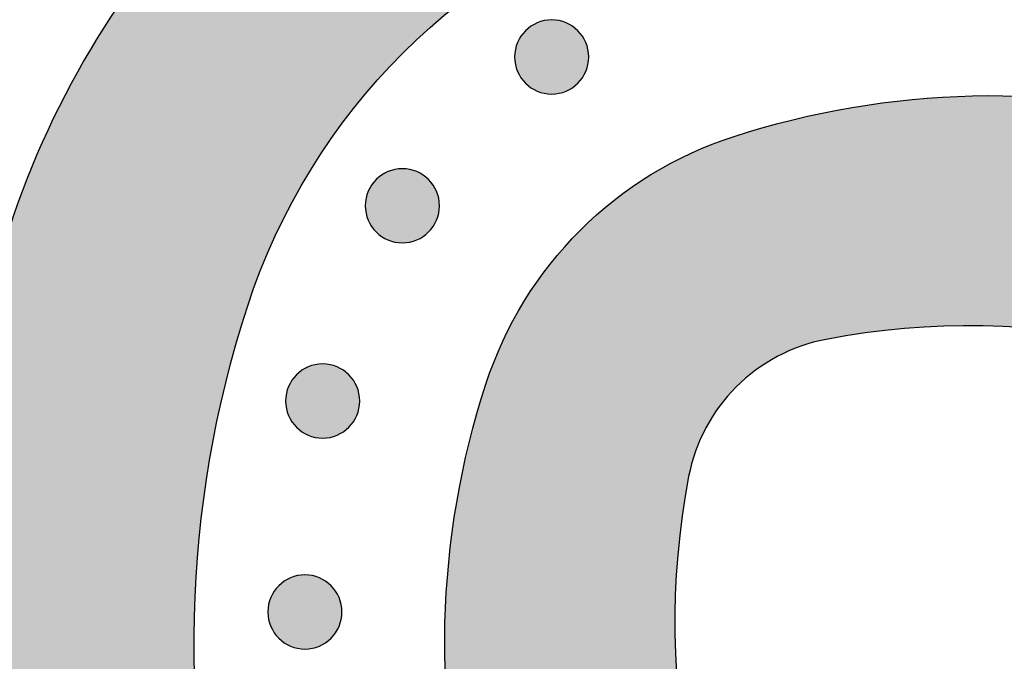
# Model space of a CAD drawing. Header units: millimetres. Extents: x -3873 to -97, y 912 to 4165.
# Tile 370 of 656: x -1956 to -1908, y 2711 to 2741. Entities that reach past the tile are written whole.
import ezdxf

# ---------------------------------------------------------------- set-up
doc = ezdxf.new("R2010")
doc.units = ezdxf.units.MM
doc.layers.add('pattern', color=7, linetype='Continuous', true_color=0x000000)

msp = doc.modelspace()

# ---------------------------------------------------------------- hatches: boundary and pattern name
at = {"layer": 'pattern'}
for points in [[(-1856.625, 2749.47), (-1858.031, 2749.821), (-1859.431, 2750.212), (-1860.823, 2750.644), (-1862.204, 2751.116), (-1863.574, 2751.627), (-1864.931, 2752.177), (-1866.272, 2752.766), (-1867.597, 2753.392), (-1868.904, 2754.056), (-1870.191, 2754.756), (-1871.457, 2755.492), (-1872.7, 2756.262), (-1873.919, 2757.066), (-1875.112, 2757.902), (-1876.279, 2758.768), (-1877.417, 2759.665), (-1880.148, 2760.293), (-1882.902, 2760.847), (-1885.676, 2761.325), (-1888.469, 2761.726), (-1891.276, 2762.05), (-1894.094, 2762.296), (-1896.92, 2762.463), (-1899.751, 2762.551), (-1902.583, 2762.56), (-1905.413, 2762.49), (-1908.238, 2762.341), (-1911.055, 2762.113), (-1913.859, 2761.807), (-1916.649, 2761.425), (-1919.42, 2760.966), (-1922.17, 2760.431), (-1923.843, 2760.059), (-1925.506, 2759.642), (-1927.158, 2759.181), (-1928.796, 2758.676), (-1929.943, 2758.287), (-1931.085, 2757.863), (-1932.222, 2757.404), (-1933.351, 2756.909), (-1934.471, 2756.379), (-1935.58, 2755.813), (-1936.678, 2755.213), (-1937.761, 2754.578), (-1938.829, 2753.908), (-1939.88, 2753.205), (-1940.912, 2752.469), (-1941.924, 2751.701), (-1942.914, 2750.901), (-1943.881, 2750.071), (-1944.823, 2749.211), (-1945.74, 2748.323), (-1946.63, 2747.408), (-1947.491, 2746.467), (-1948.323, 2745.501), (-1949.124, 2744.512), (-1949.895, 2743.502), (-1950.632, 2742.471), (-1951.337, 2741.421), (-1952.009, 2740.355), (-1952.646, 2739.272), (-1953.248, 2738.176), (-1953.816, 2737.068), (-1954.348, 2735.948), (-1954.845, 2734.82), (-1955.306, 2733.684), (-1955.732, 2732.543), (-1956.122, 2731.397), (-1956.541, 2730.06), (-1956.931, 2728.71), (-1957.293, 2727.347), (-1957.626, 2725.971), (-1957.929, 2724.585), (-1958.203, 2723.188), (-1958.446, 2721.782), (-1958.658, 2720.368), (-1958.839, 2718.947), (-1958.988, 2717.519), (-1959.106, 2716.087), (-1959.192, 2714.65), (-1959.246, 2713.21), (-1959.267, 2711.769), (-1959.256, 2710.326), (-1959.212, 2708.884), (-1959.137, 2707.443), (-1959.029, 2706.005), (-1958.888, 2704.57), (-1958.716, 2703.14), (-1958.512, 2701.715), (-1958.276, 2700.297), (-1958.01, 2698.887), (-1957.712, 2697.485), (-1957.384, 2696.093), (-1957.025, 2694.712), (-1956.638, 2693.343), (-1956.221, 2691.986), (-1955.775, 2690.643), (-1955.302, 2689.315), (-1954.802, 2688.001), (-1954.275, 2686.704), (-1952.989, 2684.006), (-1951.784, 2681.266), (-1950.661, 2678.489), (-1949.623, 2675.678), (-1948.67, 2672.837), (-1947.804, 2669.97), (-1947.026, 2667.08), (-1946.336, 2664.172), (-1946.065, 2665.388), (-1945.77, 2666.6), (-1945.451, 2667.807), (-1945.11, 2669.009), (-1944.745, 2670.205), (-1944.357, 2671.395), (-1943.946, 2672.577), (-1943.513, 2673.752), (-1943.057, 2674.918), (-1942.579, 2676.075), (-1942.079, 2677.222), (-1941.558, 2678.359), (-1941.016, 2679.485), (-1940.452, 2680.599), (-1939.868, 2681.701), (-1939.264, 2682.791), (-1940.243, 2684.589), (-1941.166, 2686.42), (-1942.033, 2688.281), (-1942.841, 2690.169), (-1943.589, 2692.082), (-1944.277, 2694.016), (-1944.903, 2695.968), (-1945.466, 2697.937), (-1945.701, 2698.838), (-1945.919, 2699.746), (-1946.122, 2700.659), (-1946.309, 2701.578), (-1946.48, 2702.502), (-1946.634, 2703.43), (-1946.772, 2704.362), (-1946.893, 2705.299), (-1946.998, 2706.238), (-1947.085, 2707.181), (-1947.156, 2708.125), (-1947.209, 2709.072), (-1947.245, 2710.02), (-1947.264, 2710.969), (-1947.266, 2711.918), (-1947.25, 2712.868), (-1947.218, 2713.817), (-1947.168, 2714.765), (-1947.1, 2715.712), (-1947.016, 2716.657), (-1946.915, 2717.6), (-1946.796, 2718.54), (-1946.661, 2719.476), (-1946.509, 2720.409), (-1946.341, 2721.338), (-1946.155, 2722.262), (-1945.954, 2723.182), (-1945.737, 2724.096), (-1945.503, 2725.004), (-1945.254, 2725.905), (-1944.989, 2726.801), (-1944.71, 2727.689), (-1944.43, 2728.511), (-1944.124, 2729.33), (-1943.793, 2730.144), (-1943.437, 2730.954), (-1943.055, 2731.757), (-1942.648, 2732.552), (-1942.216, 2733.338), (-1941.759, 2734.114), (-1941.277, 2734.88), (-1940.772, 2735.632), (-1940.242, 2736.372), (-1939.69, 2737.097), (-1939.115, 2737.806), (-1938.518, 2738.499), (-1937.9, 2739.174), (-1937.262, 2739.83), (-1936.605, 2740.467), (-1935.929, 2741.084), (-1935.235, 2741.679), (-1934.525, 2742.253), (-1933.799, 2742.804), (-1933.058, 2743.332), (-1932.305, 2743.837), (-1931.539, 2744.317), (-1930.762, 2744.772), (-1929.975, 2745.203), (-1929.179, 2745.609), (-1928.375, 2745.989), (-1927.565, 2746.344), (-1926.75, 2746.674), (-1925.93, 2746.978), (-1925.108, 2747.256), (-1924.219, 2747.535), (-1923.324, 2747.798), (-1922.421, 2748.045), (-1921.513, 2748.277), (-1920.599, 2748.493), (-1919.679, 2748.693), (-1918.754, 2748.876), (-1917.825, 2749.043), (-1916.892, 2749.194), (-1915.955, 2749.327), (-1915.015, 2749.444), (-1914.072, 2749.544), (-1913.127, 2749.626), (-1912.18, 2749.692), (-1911.232, 2749.74), (-1910.283, 2749.771), (-1909.333, 2749.785), (-1908.384, 2749.782), (-1907.435, 2749.761), (-1906.487, 2749.723), (-1905.54, 2749.668), (-1904.596, 2749.596), (-1903.653, 2749.507), (-1902.714, 2749.401), (-1901.778, 2749.278), (-1900.846, 2749.139), (-1899.918, 2748.983), (-1898.994, 2748.811), (-1898.076, 2748.622), (-1897.163, 2748.417), (-1896.256, 2748.197), (-1895.355, 2747.961), (-1893.386, 2747.394), (-1891.432, 2746.764), (-1889.498, 2746.072), (-1887.585, 2745.319), (-1885.697, 2744.507), (-1883.836, 2743.637), (-1882.005, 2742.709), (-1880.207, 2741.726), (-1878.854, 2742.49), (-1877.479, 2743.22), (-1876.083, 2743.916), (-1874.666, 2744.575), (-1873.23, 2745.198), (-1871.777, 2745.784), (-1870.308, 2746.332), (-1868.824, 2746.841), (-1867.328, 2747.31), (-1865.82, 2747.74), (-1864.302, 2748.13), (-1862.777, 2748.479), (-1861.244, 2748.788), (-1859.707, 2749.056), (-1858.167, 2749.283)], [(-1928.895, 2738.38), (-1928.923, 2738.352), (-1928.952, 2738.325), (-1928.982, 2738.299), (-1929.012, 2738.272), (-1929.044, 2738.247), (-1929.077, 2738.222), (-1929.11, 2738.197), (-1929.144, 2738.173), (-1929.179, 2738.149), (-1929.215, 2738.127), (-1929.251, 2738.105), (-1929.288, 2738.084), (-1929.327, 2738.063), (-1929.365, 2738.043), (-1929.405, 2738.025), (-1929.445, 2738.007), (-1929.486, 2737.99), (-1929.527, 2737.974), (-1929.569, 2737.959), (-1929.611, 2737.945), (-1929.654, 2737.931), (-1929.698, 2737.92), (-1929.742, 2737.909), (-1929.786, 2737.899), (-1929.831, 2737.89), (-1929.876, 2737.882), (-1929.921, 2737.876), (-1929.966, 2737.871), (-1930.012, 2737.867), (-1930.058, 2737.864), (-1930.104, 2737.862), (-1930.15, 2737.861), (-1930.196, 2737.862), (-1930.241, 2737.864), (-1930.287, 2737.867), (-1930.333, 2737.871), (-1930.378, 2737.876), (-1930.424, 2737.883), (-1930.469, 2737.891), (-1930.513, 2737.899), (-1930.557, 2737.909), (-1930.601, 2737.92), (-1930.645, 2737.932), (-1930.688, 2737.945), (-1930.73, 2737.96), (-1930.772, 2737.975), (-1930.814, 2737.991), (-1930.854, 2738.008), (-1930.894, 2738.026), (-1930.934, 2738.045), (-1930.972, 2738.065), (-1931.01, 2738.085), (-1931.048, 2738.106), (-1931.084, 2738.128), (-1931.12, 2738.151), (-1931.155, 2738.175), (-1931.189, 2738.199), (-1931.222, 2738.223), (-1931.255, 2738.249), (-1931.286, 2738.274), (-1931.317, 2738.301), (-1931.347, 2738.327), (-1931.376, 2738.355), (-1931.404, 2738.382), (-1931.431, 2738.41), (-1931.458, 2738.439), (-1931.485, 2738.469), (-1931.511, 2738.5), (-1931.537, 2738.532), (-1931.562, 2738.564), (-1931.587, 2738.597), (-1931.611, 2738.632), (-1931.634, 2738.667), (-1931.657, 2738.702), (-1931.679, 2738.739), (-1931.7, 2738.776), (-1931.721, 2738.814), (-1931.74, 2738.853), (-1931.759, 2738.892), (-1931.777, 2738.932), (-1931.794, 2738.973), (-1931.81, 2739.015), (-1931.825, 2739.056), (-1931.839, 2739.099), (-1931.852, 2739.142), (-1931.864, 2739.185), (-1931.875, 2739.229), (-1931.885, 2739.274), (-1931.894, 2739.318), (-1931.901, 2739.363), (-1931.908, 2739.409), (-1931.913, 2739.454), (-1931.917, 2739.5), (-1931.92, 2739.545), (-1931.922, 2739.591), (-1931.922, 2739.637), (-1931.922, 2739.683), (-1931.92, 2739.729), (-1931.917, 2739.775), (-1931.913, 2739.82), (-1931.907, 2739.866), (-1931.901, 2739.911), (-1931.893, 2739.956), (-1931.884, 2740.001), (-1931.875, 2740.045), (-1931.864, 2740.089), (-1931.851, 2740.132), (-1931.838, 2740.175), (-1931.824, 2740.218), (-1931.809, 2740.26), (-1931.793, 2740.301), (-1931.776, 2740.342), (-1931.758, 2740.382), (-1931.739, 2740.421), (-1931.719, 2740.46), (-1931.699, 2740.498), (-1931.677, 2740.535), (-1931.655, 2740.572), (-1931.633, 2740.607), (-1931.609, 2740.642), (-1931.585, 2740.676), (-1931.56, 2740.71), (-1931.535, 2740.742), (-1931.509, 2740.774), (-1931.483, 2740.804), (-1931.456, 2740.834), (-1931.429, 2740.863), (-1931.402, 2740.891), (-1931.373, 2740.919), (-1931.344, 2740.946), (-1931.315, 2740.973), (-1931.284, 2740.999), (-1931.252, 2741.025), (-1931.22, 2741.05), (-1931.186, 2741.075), (-1931.152, 2741.099), (-1931.117, 2741.122), (-1931.082, 2741.145), (-1931.045, 2741.167), (-1931.008, 2741.188), (-1930.97, 2741.208), (-1930.931, 2741.228), (-1930.892, 2741.247), (-1930.851, 2741.265), (-1930.811, 2741.282), (-1930.769, 2741.298), (-1930.727, 2741.313), (-1930.685, 2741.327), (-1930.642, 2741.34), (-1930.598, 2741.352), (-1930.554, 2741.363), (-1930.51, 2741.373), (-1930.466, 2741.381), (-1930.421, 2741.389), (-1930.375, 2741.395), (-1930.33, 2741.401), (-1930.284, 2741.405), (-1930.238, 2741.408), (-1930.192, 2741.409), (-1930.147, 2741.41), (-1930.101, 2741.409), (-1930.055, 2741.408), (-1930.009, 2741.405), (-1929.963, 2741.4), (-1929.918, 2741.395), (-1929.873, 2741.389), (-1929.828, 2741.381), (-1929.783, 2741.372), (-1929.739, 2741.362), (-1929.695, 2741.351), (-1929.651, 2741.339), (-1929.608, 2741.326), (-1929.566, 2741.312), (-1929.524, 2741.297), (-1929.483, 2741.281), (-1929.442, 2741.263), (-1929.402, 2741.245), (-1929.362, 2741.227), (-1929.324, 2741.207), (-1929.286, 2741.186), (-1929.249, 2741.165), (-1929.212, 2741.143), (-1929.176, 2741.12), (-1929.141, 2741.097), (-1929.107, 2741.073), (-1929.074, 2741.048), (-1929.042, 2741.023), (-1929.01, 2740.997), (-1928.979, 2740.971), (-1928.95, 2740.944), (-1928.921, 2740.917), (-1928.892, 2740.889), (-1928.865, 2740.861), (-1928.838, 2740.832), (-1928.811, 2740.802), (-1928.785, 2740.771), (-1928.759, 2740.74), (-1928.734, 2740.707), (-1928.709, 2740.674), (-1928.685, 2740.64), (-1928.662, 2740.605), (-1928.639, 2740.569), (-1928.617, 2740.533), (-1928.596, 2740.495), (-1928.575, 2740.457), (-1928.556, 2740.419), (-1928.537, 2740.379), (-1928.519, 2740.339), (-1928.502, 2740.298), (-1928.486, 2740.257), (-1928.471, 2740.215), (-1928.457, 2740.172), (-1928.444, 2740.129), (-1928.432, 2740.086), (-1928.421, 2740.042), (-1928.411, 2739.998), (-1928.402, 2739.953), (-1928.395, 2739.908), (-1928.388, 2739.863), (-1928.383, 2739.817), (-1928.379, 2739.772), (-1928.376, 2739.726), (-1928.374, 2739.68), (-1928.374, 2739.634), (-1928.374, 2739.588), (-1928.376, 2739.542), (-1928.379, 2739.497), (-1928.383, 2739.451), (-1928.389, 2739.405), (-1928.395, 2739.36), (-1928.403, 2739.315), (-1928.412, 2739.271), (-1928.422, 2739.226), (-1928.433, 2739.182), (-1928.445, 2739.139), (-1928.458, 2739.096), (-1928.472, 2739.054), (-1928.487, 2739.012), (-1928.503, 2738.97), (-1928.52, 2738.93), (-1928.538, 2738.89), (-1928.557, 2738.85), (-1928.577, 2738.811), (-1928.597, 2738.773), (-1928.619, 2738.736), (-1928.641, 2738.7), (-1928.664, 2738.664), (-1928.687, 2738.629), (-1928.711, 2738.595), (-1928.736, 2738.562), (-1928.761, 2738.529), (-1928.787, 2738.498), (-1928.813, 2738.467), (-1928.84, 2738.437), (-1928.867, 2738.408)], [(-1912.325, 2684.922), (-1926.37, 2684.766), (-1926.994, 2685.699), (-1927.6, 2686.646), (-1928.186, 2687.606), (-1928.753, 2688.58), (-1929.299, 2689.567), (-1929.825, 2690.565), (-1930.33, 2691.575), (-1930.813, 2692.596), (-1931.275, 2693.626), (-1931.715, 2694.666), (-1932.133, 2695.714), (-1932.528, 2696.771), (-1932.9, 2697.834), (-1933.25, 2698.904), (-1933.576, 2699.98), (-1933.88, 2701.06), (-1934.06, 2701.754), (-1934.229, 2702.453), (-1934.385, 2703.157), (-1934.529, 2703.865), (-1934.661, 2704.577), (-1934.78, 2705.292), (-1934.886, 2706.01), (-1934.979, 2706.731), (-1935.06, 2707.455), (-1935.127, 2708.181), (-1935.181, 2708.909), (-1935.222, 2709.638), (-1935.25, 2710.369), (-1935.265, 2711.1), (-1935.266, 2711.831), (-1935.254, 2712.563), (-1935.229, 2713.294), (-1935.191, 2714.024), (-1935.139, 2714.754), (-1935.074, 2715.482), (-1934.996, 2716.208), (-1934.905, 2716.932), (-1934.8, 2717.654), (-1934.683, 2718.373), (-1934.553, 2719.088), (-1934.411, 2719.8), (-1934.256, 2720.509), (-1934.088, 2721.213), (-1933.908, 2721.912), (-1933.716, 2722.607), (-1933.512, 2723.297), (-1933.297, 2723.981), (-1933.127, 2724.479), (-1932.942, 2724.975), (-1932.742, 2725.469), (-1932.526, 2725.959), (-1932.294, 2726.446), (-1932.048, 2726.927), (-1931.786, 2727.404), (-1931.509, 2727.874), (-1931.217, 2728.338), (-1930.911, 2728.794), (-1930.59, 2729.242), (-1930.255, 2729.681), (-1929.907, 2730.111), (-1929.545, 2730.531), (-1929.171, 2730.94), (-1928.784, 2731.338), (-1928.386, 2731.724), (-1927.976, 2732.097), (-1927.556, 2732.458), (-1927.126, 2732.806), (-1926.686, 2733.14), (-1926.237, 2733.459), (-1925.781, 2733.765), (-1925.316, 2734.056), (-1924.846, 2734.332), (-1924.369, 2734.593), (-1923.886, 2734.839), (-1923.4, 2735.069), (-1922.909, 2735.285), (-1922.415, 2735.484), (-1921.918, 2735.668), (-1921.42, 2735.837), (-1920.735, 2736.052), (-1920.045, 2736.254), (-1919.35, 2736.445), (-1918.65, 2736.624), (-1917.946, 2736.79), (-1917.237, 2736.944), (-1916.525, 2737.085), (-1915.809, 2737.214), (-1915.09, 2737.33), (-1914.368, 2737.433), (-1913.644, 2737.522), (-1912.918, 2737.599), (-1912.19, 2737.663), (-1911.46, 2737.714), (-1910.73, 2737.751), (-1909.998, 2737.775), (-1909.267, 2737.785), (-1908.535, 2737.783), (-1907.804, 2737.767), (-1907.074, 2737.738), (-1906.345, 2737.695), (-1905.617, 2737.64), (-1904.891, 2737.571), (-1904.168, 2737.49), (-1903.446, 2737.395), (-1902.728, 2737.288), (-1902.013, 2737.167), (-1901.302, 2737.035), (-1900.594, 2736.889), (-1899.891, 2736.732), (-1899.192, 2736.562), (-1898.498, 2736.38), (-1897.418, 2736.075), (-1896.343, 2735.746), (-1895.274, 2735.395), (-1894.211, 2735.021), (-1893.156, 2734.624), (-1892.108, 2734.204), (-1891.069, 2733.763), (-1890.039, 2733.299), (-1889.02, 2732.814), (-1888.011, 2732.307), (-1887.013, 2731.779), (-1886.027, 2731.231), (-1885.054, 2730.663), (-1884.095, 2730.075), (-1883.149, 2729.468), (-1882.218, 2728.842), (-1882.397, 2714.797), (-1883.838, 2716.123), (-1885.324, 2717.399), (-1886.853, 2718.623), (-1888.422, 2719.792), (-1889.174, 2720.318), (-1889.942, 2720.828), (-1890.725, 2721.321), (-1891.525, 2721.796), (-1892.339, 2722.253), (-1893.167, 2722.69), (-1894.009, 2723.108), (-1894.863, 2723.505), (-1895.73, 2723.882), (-1896.608, 2724.237), (-1897.496, 2724.571), (-1898.394, 2724.882), (-1899.301, 2725.17), (-1900.216, 2725.435), (-1901.139, 2725.677), (-1902.067, 2725.895), (-1903.001, 2726.09), (-1903.939, 2726.26), (-1904.88, 2726.406), (-1905.824, 2726.527), (-1906.769, 2726.624), (-1907.716, 2726.697), (-1908.661, 2726.746), (-1909.606, 2726.771), (-1910.548, 2726.771), (-1911.488, 2726.748), (-1912.423, 2726.701), (-1913.354, 2726.631), (-1914.279, 2726.538), (-1915.198, 2726.422), (-1916.109, 2726.284), (-1917.012, 2726.124), (-1917.155, 2726.096), (-1917.298, 2726.065), (-1917.442, 2726.031), (-1917.585, 2725.994), (-1917.728, 2725.955), (-1917.871, 2725.913), (-1918.015, 2725.868), (-1918.158, 2725.821), (-1918.3, 2725.77), (-1918.442, 2725.717), (-1918.584, 2725.661), (-1918.725, 2725.602), (-1918.866, 2725.54), (-1919.006, 2725.476), (-1919.145, 2725.408), (-1919.284, 2725.338), (-1919.421, 2725.265), (-1919.557, 2725.189), (-1919.692, 2725.111), (-1919.826, 2725.029), (-1919.959, 2724.945), (-1920.091, 2724.859), (-1920.221, 2724.769), (-1920.349, 2724.677), (-1920.476, 2724.583), (-1920.601, 2724.486), (-1920.724, 2724.386), (-1920.846, 2724.284), (-1920.966, 2724.18), (-1921.083, 2724.073), (-1921.199, 2723.964), (-1921.313, 2723.853), (-1921.424, 2723.739), (-1921.533, 2723.624), (-1921.64, 2723.506), (-1921.745, 2723.387), (-1921.847, 2723.265), (-1921.947, 2723.142), (-1922.044, 2723.017), (-1922.139, 2722.891), (-1922.231, 2722.762), (-1922.321, 2722.633), (-1922.408, 2722.501), (-1922.492, 2722.369), (-1922.573, 2722.235), (-1922.652, 2722.1), (-1922.728, 2721.964), (-1922.802, 2721.826), (-1922.872, 2721.688), (-1922.94, 2721.549), (-1923.004, 2721.409), (-1923.066, 2721.269), (-1923.126, 2721.127), (-1923.182, 2720.986), (-1923.235, 2720.844), (-1923.286, 2720.701), (-1923.334, 2720.558), (-1923.379, 2720.415), (-1923.421, 2720.272), (-1923.461, 2720.129), (-1923.498, 2719.985), (-1923.532, 2719.842), (-1923.563, 2719.699), (-1923.592, 2719.556), (-1923.753, 2718.653), (-1923.892, 2717.742), (-1924.01, 2716.824), (-1924.104, 2715.899), (-1924.176, 2714.968), (-1924.225, 2714.033), (-1924.25, 2713.094), (-1924.251, 2712.151), (-1924.228, 2711.207), (-1924.181, 2710.261), (-1924.11, 2709.314), (-1924.014, 2708.369), (-1923.894, 2707.425), (-1923.75, 2706.483), (-1923.581, 2705.545), (-1923.389, 2704.611), (-1923.172, 2703.682), (-1922.932, 2702.759), (-1922.668, 2701.844), (-1922.382, 2700.936), (-1922.072, 2700.038), (-1921.74, 2699.149), (-1921.387, 2698.27), (-1921.011, 2697.403), (-1920.615, 2696.548), (-1920.199, 2695.705), (-1919.763, 2694.876), (-1919.308, 2694.061), (-1918.834, 2693.261), (-1918.343, 2692.477), (-1917.834, 2691.708), (-1917.309, 2690.955), (-1916.143, 2689.384), (-1914.921, 2687.853), (-1913.648, 2686.364)], [(-1936.042, 2731.261), (-1936.07, 2731.234), (-1936.099, 2731.207), (-1936.129, 2731.18), (-1936.16, 2731.154), (-1936.191, 2731.128), (-1936.224, 2731.103), (-1936.257, 2731.078), (-1936.291, 2731.054), (-1936.326, 2731.031), (-1936.362, 2731.008), (-1936.398, 2730.986), (-1936.436, 2730.965), (-1936.474, 2730.944), (-1936.512, 2730.925), (-1936.552, 2730.906), (-1936.592, 2730.888), (-1936.633, 2730.871), (-1936.674, 2730.855), (-1936.716, 2730.84), (-1936.758, 2730.826), (-1936.801, 2730.813), (-1936.845, 2730.801), (-1936.889, 2730.79), (-1936.933, 2730.78), (-1936.978, 2730.771), (-1937.023, 2730.764), (-1937.068, 2730.757), (-1937.113, 2730.752), (-1937.159, 2730.748), (-1937.205, 2730.745), (-1937.251, 2730.743), (-1937.297, 2730.743), (-1937.343, 2730.743), (-1937.389, 2730.745), (-1937.434, 2730.748), (-1937.48, 2730.752), (-1937.525, 2730.758), (-1937.571, 2730.764), (-1937.616, 2730.772), (-1937.66, 2730.781), (-1937.705, 2730.791), (-1937.748, 2730.802), (-1937.792, 2730.814), (-1937.835, 2730.827), (-1937.877, 2730.841), (-1937.919, 2730.856), (-1937.961, 2730.872), (-1938.001, 2730.889), (-1938.041, 2730.907), (-1938.081, 2730.926), (-1938.12, 2730.946), (-1938.158, 2730.966), (-1938.195, 2730.988), (-1938.231, 2731.01), (-1938.267, 2731.033), (-1938.302, 2731.056), (-1938.336, 2731.08), (-1938.369, 2731.105), (-1938.402, 2731.13), (-1938.433, 2731.156), (-1938.464, 2731.182), (-1938.494, 2731.209), (-1938.523, 2731.236), (-1938.551, 2731.264), (-1938.578, 2731.292), (-1938.606, 2731.321), (-1938.632, 2731.351), (-1938.658, 2731.381), (-1938.684, 2731.413), (-1938.709, 2731.446), (-1938.734, 2731.479), (-1938.758, 2731.513), (-1938.781, 2731.548), (-1938.804, 2731.584), (-1938.826, 2731.62), (-1938.847, 2731.657), (-1938.868, 2731.696), (-1938.887, 2731.734), (-1938.906, 2731.774), (-1938.924, 2731.814), (-1938.941, 2731.855), (-1938.957, 2731.896), (-1938.972, 2731.938), (-1938.986, 2731.98), (-1938.999, 2732.023), (-1939.011, 2732.067), (-1939.022, 2732.111), (-1939.032, 2732.155), (-1939.041, 2732.2), (-1939.048, 2732.245), (-1939.055, 2732.29), (-1939.06, 2732.335), (-1939.064, 2732.381), (-1939.067, 2732.427), (-1939.069, 2732.473), (-1939.069, 2732.519), (-1939.069, 2732.565), (-1939.067, 2732.61), (-1939.064, 2732.656), (-1939.06, 2732.702), (-1939.054, 2732.747), (-1939.048, 2732.793), (-1939.04, 2732.838), (-1939.032, 2732.882), (-1939.022, 2732.926), (-1939.011, 2732.97), (-1938.999, 2733.014), (-1938.985, 2733.057), (-1938.971, 2733.099), (-1938.956, 2733.141), (-1938.94, 2733.183), (-1938.923, 2733.223), (-1938.905, 2733.263), (-1938.886, 2733.303), (-1938.866, 2733.341), (-1938.846, 2733.379), (-1938.825, 2733.417), (-1938.802, 2733.453), (-1938.78, 2733.489), (-1938.756, 2733.524), (-1938.732, 2733.558), (-1938.708, 2733.591), (-1938.682, 2733.624), (-1938.656, 2733.655), (-1938.63, 2733.686), (-1938.603, 2733.716), (-1938.576, 2733.745), (-1938.549, 2733.773), (-1938.521, 2733.8), (-1938.491, 2733.827), (-1938.462, 2733.854), (-1938.431, 2733.88), (-1938.399, 2733.906), (-1938.367, 2733.931), (-1938.333, 2733.956), (-1938.299, 2733.98), (-1938.264, 2734.003), (-1938.229, 2734.026), (-1938.192, 2734.048), (-1938.155, 2734.069), (-1938.117, 2734.09), (-1938.078, 2734.109), (-1938.039, 2734.128), (-1937.998, 2734.146), (-1937.958, 2734.163), (-1937.916, 2734.179), (-1937.874, 2734.194), (-1937.832, 2734.208), (-1937.789, 2734.221), (-1937.745, 2734.233), (-1937.702, 2734.244), (-1937.657, 2734.254), (-1937.613, 2734.263), (-1937.568, 2734.27), (-1937.522, 2734.277), (-1937.477, 2734.282), (-1937.431, 2734.286), (-1937.385, 2734.289), (-1937.34, 2734.291), (-1937.294, 2734.291), (-1937.248, 2734.291), (-1937.202, 2734.289), (-1937.156, 2734.286), (-1937.11, 2734.282), (-1937.065, 2734.276), (-1937.02, 2734.27), (-1936.975, 2734.262), (-1936.93, 2734.253), (-1936.886, 2734.244), (-1936.842, 2734.233), (-1936.798, 2734.22), (-1936.756, 2734.207), (-1936.713, 2734.193), (-1936.671, 2734.178), (-1936.63, 2734.162), (-1936.589, 2734.145), (-1936.549, 2734.127), (-1936.51, 2734.108), (-1936.471, 2734.088), (-1936.433, 2734.068), (-1936.396, 2734.046), (-1936.359, 2734.024), (-1936.323, 2734.002), (-1936.289, 2733.978), (-1936.254, 2733.954), (-1936.221, 2733.929), (-1936.189, 2733.904), (-1936.157, 2733.878), (-1936.126, 2733.852), (-1936.097, 2733.825), (-1936.068, 2733.798), (-1936.039, 2733.771), (-1936.012, 2733.742), (-1935.985, 2733.713), (-1935.958, 2733.683), (-1935.932, 2733.653), (-1935.906, 2733.621), (-1935.881, 2733.589), (-1935.856, 2733.555), (-1935.832, 2733.521), (-1935.809, 2733.486), (-1935.786, 2733.451), (-1935.764, 2733.414), (-1935.743, 2733.377), (-1935.723, 2733.339), (-1935.703, 2733.3), (-1935.684, 2733.26), (-1935.666, 2733.22), (-1935.649, 2733.18), (-1935.633, 2733.138), (-1935.618, 2733.096), (-1935.604, 2733.054), (-1935.591, 2733.011), (-1935.579, 2732.967), (-1935.568, 2732.923), (-1935.558, 2732.879), (-1935.55, 2732.834), (-1935.542, 2732.79), (-1935.536, 2732.744), (-1935.53, 2732.699), (-1935.526, 2732.653), (-1935.523, 2732.607), (-1935.521, 2732.561), (-1935.521, 2732.516), (-1935.522, 2732.47), (-1935.523, 2732.424), (-1935.526, 2732.378), (-1935.531, 2732.332), (-1935.536, 2732.287), (-1935.542, 2732.242), (-1935.55, 2732.197), (-1935.559, 2732.152), (-1935.569, 2732.108), (-1935.58, 2732.064), (-1935.592, 2732.02), (-1935.605, 2731.977), (-1935.619, 2731.935), (-1935.634, 2731.893), (-1935.65, 2731.852), (-1935.667, 2731.811), (-1935.685, 2731.771), (-1935.704, 2731.731), (-1935.724, 2731.693), (-1935.745, 2731.655), (-1935.766, 2731.618), (-1935.788, 2731.581), (-1935.811, 2731.545), (-1935.834, 2731.51), (-1935.858, 2731.476), (-1935.883, 2731.443), (-1935.908, 2731.411), (-1935.934, 2731.379), (-1935.96, 2731.348), (-1935.987, 2731.319), (-1936.014, 2731.29)], [(-1939.857, 2721.92), (-1939.886, 2721.892), (-1939.915, 2721.865), (-1939.944, 2721.838), (-1939.975, 2721.812), (-1940.007, 2721.786), (-1940.039, 2721.761), (-1940.073, 2721.737), (-1940.107, 2721.713), (-1940.142, 2721.689), (-1940.177, 2721.667), (-1940.214, 2721.645), (-1940.251, 2721.623), (-1940.289, 2721.603), (-1940.328, 2721.583), (-1940.367, 2721.564), (-1940.408, 2721.546), (-1940.448, 2721.529), (-1940.49, 2721.513), (-1940.532, 2721.498), (-1940.574, 2721.484), (-1940.617, 2721.471), (-1940.661, 2721.459), (-1940.705, 2721.448), (-1940.749, 2721.438), (-1940.793, 2721.43), (-1940.838, 2721.422), (-1940.884, 2721.416), (-1940.929, 2721.41), (-1940.975, 2721.406), (-1941.021, 2721.403), (-1941.066, 2721.402), (-1941.112, 2721.401), (-1941.158, 2721.402), (-1941.204, 2721.404), (-1941.25, 2721.407), (-1941.296, 2721.411), (-1941.341, 2721.416), (-1941.386, 2721.423), (-1941.431, 2721.43), (-1941.476, 2721.439), (-1941.52, 2721.449), (-1941.564, 2721.46), (-1941.608, 2721.472), (-1941.651, 2721.485), (-1941.693, 2721.499), (-1941.735, 2721.515), (-1941.776, 2721.531), (-1941.817, 2721.548), (-1941.857, 2721.566), (-1941.896, 2721.585), (-1941.935, 2721.604), (-1941.973, 2721.625), (-1942.01, 2721.646), (-1942.047, 2721.668), (-1942.083, 2721.691), (-1942.118, 2721.714), (-1942.152, 2721.738), (-1942.185, 2721.763), (-1942.217, 2721.788), (-1942.249, 2721.814), (-1942.28, 2721.84), (-1942.309, 2721.867), (-1942.338, 2721.894), (-1942.367, 2721.922), (-1942.394, 2721.95), (-1942.421, 2721.979), (-1942.448, 2722.009), (-1942.474, 2722.04), (-1942.5, 2722.071), (-1942.525, 2722.104), (-1942.55, 2722.137), (-1942.574, 2722.171), (-1942.597, 2722.206), (-1942.62, 2722.242), (-1942.642, 2722.279), (-1942.663, 2722.316), (-1942.683, 2722.354), (-1942.703, 2722.393), (-1942.722, 2722.432), (-1942.74, 2722.472), (-1942.757, 2722.513), (-1942.773, 2722.554), (-1942.788, 2722.596), (-1942.802, 2722.639), (-1942.815, 2722.682), (-1942.827, 2722.725), (-1942.838, 2722.769), (-1942.848, 2722.813), (-1942.857, 2722.858), (-1942.864, 2722.903), (-1942.871, 2722.948), (-1942.876, 2722.994), (-1942.88, 2723.039), (-1942.883, 2723.085), (-1942.885, 2723.131), (-1942.885, 2723.177), (-1942.885, 2723.223), (-1942.883, 2723.269), (-1942.88, 2723.315), (-1942.876, 2723.36), (-1942.87, 2723.406), (-1942.864, 2723.451), (-1942.856, 2723.496), (-1942.847, 2723.541), (-1942.837, 2723.585), (-1942.826, 2723.629), (-1942.814, 2723.672), (-1942.801, 2723.715), (-1942.787, 2723.758), (-1942.772, 2723.8), (-1942.756, 2723.841), (-1942.739, 2723.882), (-1942.721, 2723.922), (-1942.702, 2723.961), (-1942.682, 2724), (-1942.662, 2724.038), (-1942.64, 2724.075), (-1942.618, 2724.111), (-1942.595, 2724.147), (-1942.572, 2724.182), (-1942.548, 2724.216), (-1942.523, 2724.249), (-1942.498, 2724.282), (-1942.472, 2724.313), (-1942.446, 2724.344), (-1942.419, 2724.374), (-1942.392, 2724.403), (-1942.364, 2724.431), (-1942.336, 2724.459), (-1942.307, 2724.486), (-1942.277, 2724.512), (-1942.246, 2724.539), (-1942.215, 2724.564), (-1942.182, 2724.59), (-1942.149, 2724.614), (-1942.115, 2724.638), (-1942.08, 2724.662), (-1942.044, 2724.684), (-1942.008, 2724.706), (-1941.97, 2724.728), (-1941.932, 2724.748), (-1941.894, 2724.768), (-1941.854, 2724.786), (-1941.814, 2724.804), (-1941.773, 2724.821), (-1941.732, 2724.837), (-1941.69, 2724.853), (-1941.648, 2724.867), (-1941.605, 2724.88), (-1941.561, 2724.892), (-1941.517, 2724.903), (-1941.473, 2724.912), (-1941.428, 2724.921), (-1941.383, 2724.929), (-1941.338, 2724.935), (-1941.293, 2724.94), (-1941.247, 2724.945), (-1941.201, 2724.947), (-1941.155, 2724.949), (-1941.109, 2724.95), (-1941.063, 2724.949), (-1941.018, 2724.947), (-1940.972, 2724.944), (-1940.926, 2724.94), (-1940.881, 2724.935), (-1940.835, 2724.928), (-1940.79, 2724.921), (-1940.746, 2724.912), (-1940.701, 2724.902), (-1940.658, 2724.891), (-1940.614, 2724.879), (-1940.571, 2724.866), (-1940.529, 2724.852), (-1940.487, 2724.836), (-1940.445, 2724.82), (-1940.405, 2724.803), (-1940.365, 2724.785), (-1940.325, 2724.766), (-1940.287, 2724.747), (-1940.249, 2724.726), (-1940.211, 2724.705), (-1940.175, 2724.683), (-1940.139, 2724.66), (-1940.104, 2724.637), (-1940.07, 2724.612), (-1940.037, 2724.588), (-1940.004, 2724.563), (-1939.973, 2724.537), (-1939.942, 2724.51), (-1939.912, 2724.484), (-1939.883, 2724.457), (-1939.855, 2724.429), (-1939.828, 2724.401), (-1939.801, 2724.372), (-1939.774, 2724.342), (-1939.748, 2724.311), (-1939.722, 2724.279), (-1939.697, 2724.247), (-1939.672, 2724.214), (-1939.648, 2724.18), (-1939.625, 2724.145), (-1939.602, 2724.109), (-1939.58, 2724.072), (-1939.559, 2724.035), (-1939.538, 2723.997), (-1939.519, 2723.958), (-1939.5, 2723.919), (-1939.482, 2723.879), (-1939.465, 2723.838), (-1939.449, 2723.797), (-1939.434, 2723.755), (-1939.42, 2723.712), (-1939.407, 2723.669), (-1939.395, 2723.626), (-1939.384, 2723.582), (-1939.374, 2723.537), (-1939.365, 2723.493), (-1939.358, 2723.448), (-1939.351, 2723.403), (-1939.346, 2723.357), (-1939.342, 2723.311), (-1939.339, 2723.266), (-1939.337, 2723.22), (-1939.337, 2723.174), (-1939.337, 2723.128), (-1939.339, 2723.082), (-1939.342, 2723.036), (-1939.346, 2722.991), (-1939.352, 2722.945), (-1939.358, 2722.9), (-1939.366, 2722.855), (-1939.375, 2722.81), (-1939.384, 2722.766), (-1939.395, 2722.722), (-1939.408, 2722.679), (-1939.421, 2722.636), (-1939.435, 2722.593), (-1939.45, 2722.551), (-1939.466, 2722.51), (-1939.483, 2722.469), (-1939.501, 2722.429), (-1939.52, 2722.39), (-1939.54, 2722.351), (-1939.56, 2722.313), (-1939.582, 2722.276), (-1939.604, 2722.239), (-1939.626, 2722.204), (-1939.65, 2722.169), (-1939.674, 2722.135), (-1939.699, 2722.101), (-1939.724, 2722.069), (-1939.75, 2722.037), (-1939.776, 2722.007), (-1939.803, 2721.977), (-1939.83, 2721.948)], [(-1940.706, 2711.828), (-1940.734, 2711.8), (-1940.763, 2711.773), (-1940.793, 2711.746), (-1940.823, 2711.72), (-1940.855, 2711.694), (-1940.888, 2711.669), (-1940.921, 2711.644), (-1940.955, 2711.62), (-1940.99, 2711.597), (-1941.026, 2711.574), (-1941.062, 2711.552), (-1941.1, 2711.531), (-1941.138, 2711.511), (-1941.176, 2711.491), (-1941.216, 2711.472), (-1941.256, 2711.454), (-1941.297, 2711.437), (-1941.338, 2711.421), (-1941.38, 2711.406), (-1941.422, 2711.392), (-1941.465, 2711.379), (-1941.509, 2711.367), (-1941.553, 2711.356), (-1941.597, 2711.346), (-1941.642, 2711.338), (-1941.687, 2711.33), (-1941.732, 2711.324), (-1941.777, 2711.318), (-1941.823, 2711.314), (-1941.869, 2711.311), (-1941.915, 2711.31), (-1941.961, 2711.309), (-1942.007, 2711.31), (-1942.052, 2711.311), (-1942.098, 2711.314), (-1942.144, 2711.319), (-1942.189, 2711.324), (-1942.235, 2711.331), (-1942.28, 2711.338), (-1942.324, 2711.347), (-1942.368, 2711.357), (-1942.412, 2711.368), (-1942.456, 2711.38), (-1942.499, 2711.393), (-1942.541, 2711.407), (-1942.583, 2711.422), (-1942.625, 2711.439), (-1942.665, 2711.456), (-1942.705, 2711.474), (-1942.745, 2711.492), (-1942.783, 2711.512), (-1942.821, 2711.533), (-1942.859, 2711.554), (-1942.895, 2711.576), (-1942.931, 2711.599), (-1942.966, 2711.622), (-1943, 2711.646), (-1943.033, 2711.671), (-1943.066, 2711.696), (-1943.097, 2711.722), (-1943.128, 2711.748), (-1943.158, 2711.775), (-1943.187, 2711.802), (-1943.215, 2711.83), (-1943.242, 2711.858), (-1943.269, 2711.887), (-1943.296, 2711.917), (-1943.322, 2711.948), (-1943.348, 2711.979), (-1943.373, 2712.012), (-1943.398, 2712.045), (-1943.422, 2712.079), (-1943.445, 2712.114), (-1943.468, 2712.15), (-1943.49, 2712.186), (-1943.511, 2712.224), (-1943.532, 2712.262), (-1943.551, 2712.3), (-1943.57, 2712.34), (-1943.588, 2712.38), (-1943.605, 2712.421), (-1943.621, 2712.462), (-1943.636, 2712.504), (-1943.65, 2712.547), (-1943.663, 2712.59), (-1943.675, 2712.633), (-1943.686, 2712.677), (-1943.696, 2712.721), (-1943.705, 2712.766), (-1943.712, 2712.811), (-1943.719, 2712.856), (-1943.724, 2712.902), (-1943.728, 2712.947), (-1943.731, 2712.993), (-1943.733, 2713.039), (-1943.733, 2713.085), (-1943.733, 2713.131), (-1943.731, 2713.177), (-1943.728, 2713.222), (-1943.724, 2713.268), (-1943.718, 2713.314), (-1943.712, 2713.359), (-1943.704, 2713.404), (-1943.695, 2713.448), (-1943.686, 2713.493), (-1943.675, 2713.537), (-1943.662, 2713.58), (-1943.649, 2713.623), (-1943.635, 2713.665), (-1943.62, 2713.707), (-1943.604, 2713.749), (-1943.587, 2713.789), (-1943.569, 2713.83), (-1943.55, 2713.869), (-1943.53, 2713.908), (-1943.51, 2713.946), (-1943.488, 2713.983), (-1943.466, 2714.019), (-1943.444, 2714.055), (-1943.42, 2714.09), (-1943.396, 2714.124), (-1943.371, 2714.157), (-1943.346, 2714.19), (-1943.32, 2714.221), (-1943.294, 2714.252), (-1943.267, 2714.282), (-1943.24, 2714.311), (-1943.213, 2714.339), (-1943.184, 2714.367), (-1943.155, 2714.394), (-1943.126, 2714.42), (-1943.095, 2714.447), (-1943.063, 2714.472), (-1943.031, 2714.498), (-1942.997, 2714.522), (-1942.963, 2714.546), (-1942.928, 2714.57), (-1942.893, 2714.592), (-1942.856, 2714.614), (-1942.819, 2714.635), (-1942.781, 2714.656), (-1942.742, 2714.676), (-1942.703, 2714.694), (-1942.662, 2714.712), (-1942.622, 2714.729), (-1942.58, 2714.745), (-1942.538, 2714.76), (-1942.496, 2714.774), (-1942.453, 2714.788), (-1942.409, 2714.8), (-1942.365, 2714.81), (-1942.321, 2714.82), (-1942.277, 2714.829), (-1942.232, 2714.837), (-1942.186, 2714.843), (-1942.141, 2714.848), (-1942.095, 2714.852), (-1942.049, 2714.855), (-1942.004, 2714.857), (-1941.958, 2714.858), (-1941.912, 2714.857), (-1941.866, 2714.855), (-1941.82, 2714.852), (-1941.774, 2714.848), (-1941.729, 2714.843), (-1941.684, 2714.836), (-1941.639, 2714.828), (-1941.594, 2714.82), (-1941.55, 2714.81), (-1941.506, 2714.799), (-1941.462, 2714.787), (-1941.419, 2714.774), (-1941.377, 2714.759), (-1941.335, 2714.744), (-1941.294, 2714.728), (-1941.253, 2714.711), (-1941.213, 2714.693), (-1941.174, 2714.674), (-1941.135, 2714.654), (-1941.097, 2714.634), (-1941.06, 2714.613), (-1941.023, 2714.591), (-1940.987, 2714.568), (-1940.952, 2714.544), (-1940.918, 2714.52), (-1940.885, 2714.496), (-1940.853, 2714.47), (-1940.821, 2714.445), (-1940.79, 2714.418), (-1940.761, 2714.392), (-1940.732, 2714.364), (-1940.703, 2714.337), (-1940.676, 2714.309), (-1940.649, 2714.28), (-1940.622, 2714.25), (-1940.596, 2714.219), (-1940.57, 2714.187), (-1940.545, 2714.155), (-1940.52, 2714.122), (-1940.496, 2714.087), (-1940.473, 2714.052), (-1940.45, 2714.017), (-1940.428, 2713.98), (-1940.407, 2713.943), (-1940.387, 2713.905), (-1940.367, 2713.866), (-1940.348, 2713.827), (-1940.33, 2713.787), (-1940.313, 2713.746), (-1940.297, 2713.704), (-1940.282, 2713.663), (-1940.268, 2713.62), (-1940.255, 2713.577), (-1940.243, 2713.534), (-1940.232, 2713.49), (-1940.222, 2713.445), (-1940.213, 2713.401), (-1940.206, 2713.356), (-1940.199, 2713.31), (-1940.194, 2713.265), (-1940.19, 2713.219), (-1940.187, 2713.174), (-1940.185, 2713.128), (-1940.185, 2713.082), (-1940.185, 2713.036), (-1940.187, 2712.99), (-1940.19, 2712.944), (-1940.194, 2712.899), (-1940.2, 2712.853), (-1940.206, 2712.808), (-1940.214, 2712.763), (-1940.223, 2712.718), (-1940.233, 2712.674), (-1940.244, 2712.63), (-1940.256, 2712.587), (-1940.269, 2712.544), (-1940.283, 2712.501), (-1940.298, 2712.459), (-1940.314, 2712.418), (-1940.331, 2712.377), (-1940.349, 2712.337), (-1940.368, 2712.298), (-1940.388, 2712.259), (-1940.408, 2712.221), (-1940.43, 2712.184), (-1940.452, 2712.147), (-1940.475, 2712.112), (-1940.498, 2712.077), (-1940.522, 2712.043), (-1940.547, 2712.009), (-1940.572, 2711.977), (-1940.598, 2711.945), (-1940.624, 2711.915), (-1940.651, 2711.885), (-1940.678, 2711.856)]]:
    msp.add_hatch(color=256, dxfattribs=at).paths.add_polyline_path(points, flags=0)

# ---------------------------------------------------------------- linework, layer by layer
at = {"layer": 'pattern', "extrusion": (0, 0, -1)}
for centre in [(1930.148, 2739.636), (1937.295, 2732.517), (1941.111, 2723.175), (1941.959, 2713.083)]:
    msp.add_circle(centre, 1.774, dxfattribs=at)
for centre, radius, start, end in [((1654.762, 2907.822), 387.7, 319.32633, 359.79044), ((1915.749, 2718.28), 30.45, 17.9987, 72.1011), ((1909.045, 2697.52), 40.266, 72.1011, 105.1846), ((1915.749, 2718.28), 18.45, 17.9987, 72.1011), ((1895.002, 2711.539), 52.266, 344.9152, 17.9987), ((1895.002, 2711.539), 40.266, 344.9152, 17.9987)]:
    msp.add_arc(centre, radius, start, end, dxfattribs=at)
at = {"layer": 'pattern'}
for centre, radius, start, end in [((-1915.749, 2718.28), 42.45, 107.8989, 162.0013), ((-1895.002, 2711.539), 64.266, 162.00127, 202.73383), ((-1910.097, 2689.639), 37.135, 54.2913, 100.7328), ((-1915.473, 2718.003), 8.266, 100.7328, 169.1673), ((-1887.118, 2712.577), 37.135, 169.1673, 215.6089)]:
    msp.add_arc(centre, radius, start, end, dxfattribs=at)

doc.saveas('drawing.dxf')
